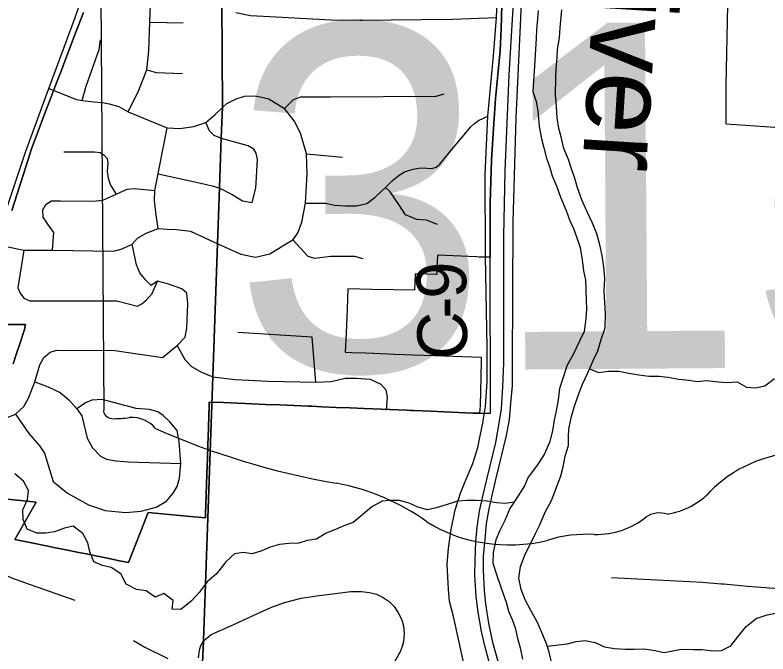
# Model space of a CAD drawing. Extents: x 114604 to 551442, y 316898 to 567001.
# Drawn here: x 192779 to 197319, y 434317 to 438171 of the extents above; entities that cross this region are included whole.
import ezdxf

# ---------------------------------------------------------------- set-up
doc = ezdxf.new("R2010")
doc.units = 0
for name, color, linetype in [('_CIVIL_CONSTRUCTION', 7, 'Continuous'), ('DV_X_County_Line', 7, 'Continuous'), ('GE_P_Alignment_100_Cardinal_Points', 7, 'Continuous'), ('GE_P_Alignment_100_Stations', 7, 'Continuous'), ('GE_P_Alignment_500_Bearings', 7, 'Continuous'), ('GE_P_Alignment_500_Curve_Data', 7, 'Continuous'), ('GE_P_Alignment_500_Distances', 7, 'Continuous'), ('PM_P_Cells', 7, 'Continuous'), ('PM_P_CL_Double_Solid', 7, 'Continuous'), ('RD_P_GR_Rt', 7, 'Continuous')]:
    doc.layers.add(name, color=color, linetype=linetype)

msp = doc.modelspace()

# ---------------------------------------------------------------- linework, layer by layer
at = {"layer": '_CIVIL_CONSTRUCTION'}
for points in [[(195828.1, 438151.5), (195845.6, 438541.9), (195852.3, 438731.8), (195860.5, 438884.8), (195871.9, 439060.9), (195893.5, 439285.7), (195907.5, 439428.3), (195924, 439574.5)], [(195679.5, 434111.5), (195614, 434357.6), (195591.3, 434452.4), (195572, 434568.1), (195558.6, 434663), (195551.8, 434791.5), (195552.3, 434885.3), (195557.3, 434995.4), (195566, 435081.1), (195579.2, 435177.3), (195600.5, 435275.9), (195622.9, 435369.9), (195676.9, 435592.7), (195698.1, 435708.6), (195712.5, 435795.6), (195720.8, 435928.8), (195725.6, 436070.2), (195727, 436836.8), (195733.4, 437229.5), (195758.2, 437811), (195802.5, 438546.7)], [(195691.1, 434271.9), (195660.2, 434386.4), (195635, 434502), (195617.9, 434618.8), (195610.4, 434697.5), (195603.7, 434821.4), (195604.3, 434909.4), (195612.8, 435007.9), (195622.5, 435104.1), (195637, 435191.1), (195656.1, 435273.4), (195680.8, 435376.7), (195741.5, 435635.4), (195759.3, 435730.5), (195769, 435829), (195778.7, 435933.3), (195778.9, 436058.4), (195782, 436922.4), (195801.2, 437550.1), (195828.1, 438151.5)]]:
    msp.add_lwpolyline(points, dxfattribs=at)
at = {"layer": 'DV_X_County_Line'}
for points in [[(195932.9, 438198), (195928.3, 438148), (195923.4, 438081.9), (195920.8, 438029.8), (195918, 437965.7), (195913.1, 437895.6), (195908.2, 437831.6), (195905.5, 437775.5), (195900.7, 437709.4), (195921.9, 437649), (195931.2, 437592.8), (195940, 437498.5), (195953.1, 437424.2), (195966.4, 437369.9), (195983.6, 437307.6), (196002.9, 437251.3), (196018.3, 437201), (196043.5, 437140.5), (196068.7, 437072.1), (196101.7, 436991.5), (196123, 436935.2), (196146.3, 436882.8), (196163.7, 436832.5), (196186.9, 436768.1), (196197.9, 436693.8), (196207.1, 436627.5), (196218.4, 436571.3), (196219.7, 436515.1), (196222.8, 436449), (196224.2, 436396.9), (196221.4, 436338.8), (196210.4, 436262.7), (196179.6, 436199), (196144.6, 436123.3), (196105.7, 436055.6), (196086.9, 435989.7), (196061.9, 435917.9), (196053.1, 435849.8), (196042.2, 435783.8), (196029.5, 435727.9), (196018.6, 435661.9), (196001.7, 435592), (195968.8, 435520.2), (195923.8, 435448.6), (195873, 435383.1), (195850.3, 435331.3), (195809.4, 435263.6), (195762.5, 435194.1), (195731.5, 435122.3), (195700.7, 435056.5), (195678, 435004.7), (195661, 434928.8), (195660.2, 434864.7), (195685.2, 434784.2), (195704.5, 434731.9), (195721.9, 434679.5), (195739.2, 434629.2), (195754.5, 434574.9), (195775.9, 434524.6), (195795.3, 434474.2), (195808.5, 434411.9), (195823.8, 434353.6), (195838.9, 434285.3)], [(196014.7, 434259.1), (195999.6, 434327.4), (195984.2, 434377.7), (195955.1, 434446.2), (195927.8, 434510.7), (195888.7, 434579.3), (195855.5, 434643.8), (195830.3, 434706.3), (195817.1, 434774.6), (195826, 434844.6), (195855, 434918.4), (195891.9, 434988.1), (195914.6, 435039.9), (195941.3, 435091.7), (195976.4, 435175.4), (196013.3, 435243.1), (196044.3, 435320.9), (196069.2, 435390.7), (196083.9, 435444.7), (196096.7, 435510.6), (196115.6, 435574.5), (196116.2, 435624.6), (196118.9, 435674.7), (196133.8, 435748.7), (196150.6, 435804.6), (196173.5, 435876.4), (196200.4, 435944.2), (196233.3, 436012), (196266.3, 436091.7), (196293, 436145.5), (196313.9, 436213.4), (196336.8, 436283.2), (196339.9, 436369.4), (196334.8, 436437.6), (196331.7, 436507.8), (196334.6, 436581.9), (196329.5, 436652.1), (196318.4, 436720.3), (196305.2, 436784.6), (196286, 436851), (196260.8, 436915.4), (196225.7, 436988), (196196.6, 437056.5), (196169.5, 437129), (196156.1, 437179.3), (196133, 437249.7), (196115.6, 437300), (196088.4, 437366.4), (196071.3, 437436.8), (196058, 437487.1), (196046.8, 437551.3), (196043.6, 437619.5), (196038.5, 437689.7), (196039.9, 437793.9), (196042.5, 437844), (196047.4, 437916), (196050.1, 437966.1), (196060.9, 438034.1), (196065.7, 438094.2), (196075.1, 438202.3)]]:
    msp.add_lwpolyline(points, dxfattribs=at)
at = {"layer": 'GE_P_Alignment_100_Cardinal_Points'}
for p, q in [((193592.1, 438128.6), (193791.8, 438124.4)), ((194535.6, 437333.7), (194753.4, 437314.2))]:
    msp.add_line(p, q, dxfattribs=at)
for points in [[(193461.8, 437587.7), (193524.4, 437717.1), (193573.3, 437839.9), (193586.2, 437954.2), (193592.1, 438128.6), (193598.8, 438342.4), (193599.2, 438441), (193615.1, 438490.6), (193655.1, 438522.8), (193705, 438534.6), (193770.1, 438532.7), (193819.2, 438544.6), (193856.2, 438578.9), (193871.8, 438626.9), (193878.9, 438922.8), (193879.9, 438983.4), (193874.7, 439018.7), (193856.8, 439049.5), (193806.4, 439078.9), (193792.7, 439081.5), (193667, 439097.1)], [(197066.2, 437514.4), (197067.7, 437746.8), (197079.1, 438332.1), (197074, 438432.2), (197067.1, 438521.8)], [(193183.3, 437654.6), (193207.2, 437742.6), (193285.3, 437962.8), (193294.1, 438021.1)], [(193573.3, 437839.9), (193629.5, 437824.3), (193787.9, 437818.3)], [(192983.1, 437728.3), (193149.6, 437662.5), (193183.3, 437654.6), (193253.9, 437647), (193307, 437644.3), (193346.9, 437635.4), (193404.2, 437618.4), (193461.8, 437587.7), (193655.3, 437505.9), (193695.4, 437491.2), (193773.4, 437486), (193856, 437499.1), (193929.8, 437522.7), (193984.5, 437570.3), (194030.1, 437612.9), (194056.2, 437637.2), (194111.7, 437666.4), (194162.7, 437681.2), (194228.1, 437684.6), (194308.1, 437665), (194403.8, 437607.9)], [(194403.8, 437607.9), (194458.2, 437662.2), (194502.4, 437677.9), (194681.4, 437677.3), (195317.3, 437681.6), (195366.2, 437695.1)], [(194453.5, 436815.1), (194473.2, 436841.2), (194485.2, 436861.2), (194507.2, 436921.3), (194530.1, 437035.3), (194540.4, 437212.5), (194535.6, 437333.7), (194500.1, 437458.5), (194461.1, 437533.3), (194403.8, 437607.9)], [(194530.1, 437035.3), (194653.3, 437036.2), (194704.3, 437023.8), (194768.8, 437020), (194838.3, 437020.6), (194899.8, 437035.1), (194951, 437072.3), (195012.6, 437131.3), (195055.4, 437172.8), (195094.8, 437205), (195127.8, 437224.4), (195180, 437241.4), (195224.7, 437249.4), (195261.7, 437247.1), (195291.1, 437246), (195319.1, 437252.6), (195340.7, 437271.9), (195423, 437372.1), (195526.8, 437496.7), (195550.8, 437519.8), (195572.4, 437534), (195630.6, 437561.9)], [(194208.7, 437040.7), (194230.2, 437126.5), (194240.5, 437299.8), (194233.4, 437338.2), (194218.8, 437362.2), (194185, 437381.2), (194023.5, 437427.2), (193979.6, 437445.1), (193951.5, 437472.9), (193929.8, 437522.7)], [(197066.2, 437514.4), (197416.3, 437490.7), (197710.8, 437470.8), (198011.8, 437450.4), (198021.2, 437449.8), (198873.8, 437404.4), (198879.9, 437404.1), (198987.9, 437403.4), (199039.9, 437408), (199103.8, 437414.8), (199251.4, 437452.6), (199317.2, 437477.5)], [(193642, 436882.6), (193627.9, 436980.7), (193619.6, 437051.8), (193621.1, 437113.4), (193641, 437212.4), (193648.5, 437245.2), (193695.4, 437491.2)], [(193072.2, 437346.4), (193257.1, 437346.7), (193291.8, 437341.8), (193316.5, 437326.7), (193334, 437305.4), (193338.3, 437276.8), (193333.5, 437226.7), (193341, 437186.9), (193354.6, 437144.2), (193388.4, 437090.6)], [(193641, 437212.4), (193899.9, 437157.8), (193967.3, 437141), (194012.8, 437125.8), (194089, 437087.9), (194150.8, 437049.9), (194208.7, 437040.7)], [(193004, 436752.9), (193012.9, 436858.9), (192975.9, 436908.6), (192948.7, 436952.7), (192946.4, 436996.9), (192963.5, 437027.9), (192998, 437051.2), (193051.9, 437049.7), (193248.2, 437047.3), (193307.8, 437053.5), (193388.4, 437090.6), (193455.6, 437119.9), (193499.8, 437124.1), (193621.1, 437113.4)], [(195327.1, 436907.5), (195260.1, 436933.7), (195200.7, 436936.9), (195133.3, 436966.1), (195092.9, 437027.4), (195040.3, 437104.2), (195012.6, 437131.3)], [(192659.5, 436789.8), (192830.8, 436753.6), (193004, 436752.9), (193371.7, 436746), (193425.4, 436759.8), (193484.9, 436789.1), (193517.4, 436825.9), (193569.1, 436855.2), (193642, 436882.6), (193696, 436879.2), (193751.8, 436877.6), (193836.5, 436866.7), (194000.8, 436790.9), (194139.7, 436728.4), (194228.4, 436709.8), (194314.8, 436729.7), (194408.7, 436788.1), (194453.5, 436815.1)], [(193756.2, 436177.4), (193805.3, 436227.3), (193815.5, 436282.1), (193819.7, 436430.5), (193814, 436494), (193783.8, 436518.5), (193698.8, 436549.7), (193638.6, 436565.2), (193600.4, 436540), (193566.4, 436574), (193530.4, 436616), (193510.4, 436664.1), (193484.9, 436789.1)], [(194453.5, 436815.1), (194544, 436715.9), (194584.5, 436704.7), (194682.5, 436716.9), (194824.9, 436716), (194876.9, 436702.9)], [(192830.8, 436753.6), (192795.6, 436526.2), (192808.7, 436493.7), (192831.4, 436462.2), (192868.3, 436447.1), (193393.3, 436446.8), (193516.3, 436415.7), (193542.4, 436429.7), (193572.4, 436453.8), (193606.5, 436491.9), (193638.6, 436565.2)], [(194593.2, 435955.7), (194571.2, 436228.1), (194122.8, 436255.8)], [(192333.8, 435776.3), (192396.3, 435753.7), (192431.1, 435744.8), (192490.9, 435736.5), (192687.5, 435735.9), (192737.5, 435745.5), (192782.3, 435764.2), (192831, 435809.5), (192860.3, 435859.7), (192898.4, 435958.1), (192928.3, 436061.5), (192951.4, 436105.5), (192990, 436136.4), (193030.8, 436150), (193381.1, 436147.4), (193668.5, 436105.3), (193756.2, 436177.4)], [(193756.2, 436177.4), (193802.7, 436093), (193843.7, 436050.9), (193902.2, 436016), (193972.3, 435988.3), (194105.6, 435973.3), (194305.3, 435962.4), (194593.2, 435955.7), (194685.1, 435959.9), (194769.7, 435979.9), (194836.8, 435980.4), (194919.9, 435973.9), (194985.4, 435944.4), (195013.9, 435909.2), (195023.1, 435865.1), (195016.6, 435787.4)], [(192898.4, 435958.1), (192978.2, 435929), (193050, 435893.8), (193103.4, 435850.2), (193150.8, 435795.4), (193180.7, 435753.8), (193214.1, 435618.1), (193246.1, 435560), (193294.1, 435510), (193330.2, 435492), (193386.2, 435482), (193462.3, 435476), (193778.5, 435466.2)], [(193778.5, 435466.2), (193768.5, 435598.5), (193756.5, 435664.6), (193712.5, 435716.6), (193672.5, 435754.7), (193640.5, 435776.7), (193590.4, 435790.7), (193508.3, 435796.6), (193304.6, 435850.7), (193242.3, 435848.2), (193203.7, 435830.6), (193150.8, 435795.4)], [(192782.3, 435764.2), (192862.8, 435647.3), (192927.7, 435570.2), (192955.6, 435528.5), (193007.9, 435357.5), (193096, 435287.4), (193222.1, 435215.4), (193322.2, 435181.4), (193444.3, 435169.5), (193538.3, 435177.6), (193630.4, 435201.7), (193692.5, 435237.8), (193732.5, 435285.9), (193756.5, 435326), (193770.5, 435378.1), (193778.5, 435466.2)], [(192156.7, 435126.4), (192303.5, 435099.7), (192456.3, 435068.7), (192529.9, 435030.7), (192581.3, 434965.7), (192632.9, 434857.9), (192687.9, 434805), (192763.4, 434773.5), (192870.8, 434736.4), (193140.2, 434641.5)], [(197052.7, 434738.8), (197194.9, 434726.5), (197547, 434700.2), (197937.1, 434665.4), (197997.2, 434668.7), (198065.5, 434681.9), (198148.9, 434704.4), (198157.9, 434706.8), (198203.8, 434715.3), (198290.4, 434731.3), (198414.6, 434735.8), (198570.7, 434727.9), (198638.6, 434715), (198730.3, 434679.8), (198820, 434646.7), (198851.5, 434644.4), (198886, 434641.8), (198956.2, 434651.9), (198976.3, 434654.8), (199068.8, 434687.8), (199576.2, 434890.1), (199672.8, 434927), (199753.2, 434948.1), (199872, 434966.9)], [(196374.5, 434778.5), (196924.8, 434749.8), (197036.9, 434740.1), (197052.7, 434738.8)], [(193884.6, 434293), (193890.5, 434339.8), (193900, 434367.3), (193915.6, 434395.7), (193962.2, 434433), (194080.2, 434486), (194236.7, 434558.7), (194321.9, 434596.8), (194403.9, 434626.6), (194503.8, 434652.3), (194612, 434668.7), (194709.8, 434681.9), (194803.5, 434693), (194867, 434693.4), (194917, 434687.5), (194958.8, 434676.4), (194998.5, 434656.9), (195035.1, 434632.2), (195064.5, 434603.2), (195089.8, 434563.8), (195110.9, 434523.3), (195121.6, 434486.9), (195125, 434440.1), (195121.2, 434391.1), (195113.1, 434361.9), (195100.8, 434328.5), (195040.1, 434221.8)], [(193493.2, 434398.1), (193562.2, 434357), (193699.2, 434289)]]:
    msp.add_lwpolyline(points, dxfattribs=at)
at = {"layer": 'GE_P_Alignment_100_Stations'}
for points in [[(195717.4, 438377.3), (195710.7, 438088.4), (195704.9, 437956), (195676.5, 437667.4), (195661, 437456.9), (195652, 437294), (195643.7, 437039.4), (195644.2, 436719.8), (195644.1, 436709.4), (195578.3, 436711.2), (195564.2, 436711.8), (195325.8, 436721.8), (195324.5, 436681.3), (195322.1, 436605.8), (195263.9, 436607.7), (195191.6, 436610.1), (195186.7, 436510.8), (194932.7, 436516), (194786.4, 436519.1), (194781.1, 436398.3), (194778.8, 436345.4), (194774.8, 436254.3), (194769.7, 436137), (194807.7, 436135.6), (194893.2, 436132.4), (195031.5, 436127.2), (195066, 436125.9), (195177.1, 436121.8), (195307.4, 436116.9), (195588.5, 436106.4), (195587.3, 435964.9), (195586.2, 435922.7), (195584.6, 435880.5), (195584, 435838.3), (195584.4, 435814.9), (195582.2, 435791.5), (195578.7, 435768.3), (195540.2, 435769.9), (195367.2, 435777.4), (195284.1, 435780.9), (195183, 435785.2), (195163, 435786.1), (195141.7, 435787), (195038.9, 435791.4), (194988.4, 435793), (194884.9, 435797.4), (194799.9, 435800.9), (194715.6, 435804.4), (194629.6, 435808), (194567.8, 435810.6), (194545.8, 435811.5), (194460.7, 435815.1), (194375.7, 435818.7), (194290, 435822.3), (194206.2, 435825.8), (194168.7, 435827.3), (194120.7, 435829.3), (194035.6, 435832.9), (193949.7, 435836.5), (193948.9, 435815.5), (193942.6, 435621.4), (193941.4, 435584.9), (193941, 435572.4), (193938.6, 435500.6), (193935.3, 435400.5), (193931.2, 435275.6), (193927.4, 435162.4), (193926.6, 435137.3), (193836.1, 435146.2), (193751.2, 435154.4), (193666.7, 435162.7), (193582.4, 435170.9), (193463.3, 434867.9), (193399.2, 434880.9), (193335.4, 434893.9), (193316.2, 434897.8), (193198.3, 434921.9), (193174, 434926.8), (193075.6, 434946.8), (193022.3, 434957.7), (192976.8, 434967), (192877.6, 434987.2), (192868.5, 434989), (192777.5, 435007.6), (192905.7, 435233.2), (192811.6, 435242.4), (192667.5, 435256.4)], [(192667.5, 435256.4), (192811.6, 435242.4), (192905.7, 435233.2), (192777.5, 435007.6), (192868.5, 434989), (192877.6, 434987.2), (192976.8, 434967), (193022.3, 434957.7), (193075.6, 434946.8), (193174, 434926.8), (193198.3, 434921.9), (193316.2, 434897.8), (193335.4, 434893.9), (193399.2, 434880.9), (193463.3, 434867.9), (193582.4, 435170.9), (193666.7, 435162.7), (193751.2, 435154.4), (193836.1, 435146.2), (193926.6, 435137.3), (193927.4, 435162.4), (193931.2, 435275.6), (193935.3, 435400.5), (193938.6, 435500.6), (193941, 435572.4), (193941.4, 435584.9), (193942.6, 435621.4), (193948.9, 435815.5), (193949.7, 435836.5), (194035.6, 435832.9), (194120.7, 435829.3), (194168.7, 435827.3), (194206.2, 435825.8), (194290, 435822.3), (194375.7, 435818.7), (194460.7, 435815.1), (194545.8, 435811.5), (194567.8, 435810.6), (194629.6, 435808), (194715.6, 435804.4), (194799.9, 435800.9), (194884.9, 435797.4), (194988.4, 435793), (195038.9, 435791.4), (195141.7, 435787), (195163, 435786.1), (195183, 435785.2), (195284.1, 435780.9), (195367.2, 435777.4), (195540.2, 435769.9), (195578.7, 435768.3), (195645.5, 435769.5), (195644, 436705.9), (195644.2, 436718.5), (195643.7, 437038.1), (195652, 437292.6), (195661, 437455.6), (195676.5, 437666.1), (195704.9, 437954.7), (195710.7, 438087.1), (195717.4, 438376)], [(193191, 438187.4), (193141.5, 438057.5), (193112.9, 437982.6), (193084.7, 437908.4), (193056, 437833.2), (193029, 437762), (192996.8, 437677.8), (192947.1, 437546.1), (192930.6, 437502.5), (192878.3, 437363.9), (192858.2, 437300.5), (192828, 437205.5), (192808.1, 437143.1), (192760.2, 436992.7)], [(192760.2, 436992.7), (192808.1, 437143.1), (192828, 437205.5), (192858.2, 437300.5), (192878.3, 437363.9), (192930.6, 437502.5), (192947.1, 437546.1), (192996.8, 437677.8), (193029, 437762), (193056, 437833.2), (193084.7, 437908.4), (193112.9, 437982.6), (193141.5, 438057.5), (193191, 438187.4)], [(192730.7, 436304.6), (192841.3, 436304.4), (192834.8, 436273.1), (192806.8, 436187.1), (192787.8, 436128.5), (192768.1, 436067.8)], [(192768.1, 436067.8), (192787.8, 436128.5), (192806.8, 436187.1), (192834.8, 436273.1), (192841.3, 436304.4), (192730.7, 436304.6)]]:
    msp.add_lwpolyline(points, dxfattribs=at)
at = {"layer": 'GE_P_Alignment_500_Bearings'}
for points in [[(195615.5, 436722.1), (195614.4, 437210), (195630.6, 437561.9), (195664.1, 437924.1), (195682.9, 438155.3), (195687, 438293.3), (195684.7, 438436.2), (195670.9, 438576.6), (195645.2, 438773), (195624.1, 438872.4), (195597.9, 438959.1), (195544.2, 439122.1), (195440.7, 439416.8), (195419, 439505.5), (195404.6, 439599.7), (195397.7, 439700.2), (195409.6, 439837.7)], [(192113.5, 434547.5), (192119, 434622.1), (192131.5, 434799.9), (192149.6, 435053.3), (192156.7, 435126.4), (192165.4, 435191.3), (192178.7, 435263.4), (192195, 435340.2), (192232.8, 435476.8), (192266.7, 435586.8), (192333.8, 435776.3), (192391.6, 435970.8), (192552.5, 436465.3), (192659.5, 436789.8), (192723.4, 436988.4), (192841.4, 437344.7), (192983.1, 437728.3), (193141.9, 438156.8), (193206.7, 438351.9)], [(194110.2, 438186.8), (194198.2, 438168.8), (194353.7, 438160), (194682.5, 438142.9), (194860.8, 438140.3), (194871, 438140.4)], [(194871, 438140.4), (195044.8, 438141.4), (195417, 438145.6), (195682.9, 438155.3)], [(195601.1, 435719.4), (195602.2, 435724.5), (195616.4, 435808.7), (195624.7, 435957.6), (195625.7, 436168.3), (195615.5, 436716.8), (195615.5, 436722.1)], [(195325.5, 433708.6), (195391.4, 433793), (195440.3, 433860.8), (195477.1, 433941.8), (195497.1, 434005.8), (195502.9, 434043.2), (195507.4, 434087.9), (195504.4, 434166.2), (195457, 434387.6), (195422.2, 434542.8), (195399.5, 434635.5), (195392.2, 434705.6), (195384.3, 434858.1), (195393.1, 434952.6), (195405.9, 435058), (195433.3, 435186.4), (195467.6, 435292), (195499.5, 435370.5), (195539.3, 435465.3), (195569.6, 435562.7), (195583.9, 435633), (195601.1, 435719.4)]]:
    msp.add_lwpolyline(points, dxfattribs=at)
at = {"layer": 'GE_P_Alignment_500_Curve_Data'}
msp.add_line((193290.7, 438960.6), (193313.6, 435790.6), dxfattribs=at)
for centre, major_axis, start_param, end_param in [((193373.9, 435784.1), (61, 0.4), 3.00124, 4.508301), ((193380.9, 436108.5), (465.6, 3.4), 4.665946, 4.897461), ((193479.7, 435609), (167.9, 1.2), 0.519207, 1.627899), ((195579, 438472.3), (3998.1, 28.9), 4.195995, 4.488959), ((197574.9, 434931.4), (758.4, 5.5), 1.647645, 2.488433), ((194416.5, 434374.4), (1250.9, 9), 0.823519, 1.323588), ((196609.8, 435507.2), (447.4, 3.2), 4.937069, 5.64225), ((196279, 435376), (422.9, 3.1), 4.691044, 5.507374), ((196663.8, 435071.8), (119.1, 0.9), 1.147584, 2.315152), ((195760.6, 435609.7), (793.8, 5.7), 4.026481, 4.996735), ((196227.2, 434517), (652.2, 4.7), 1.495662, 1.94098)]:
    msp.add_ellipse(centre, major_axis=major_axis, ratio=0.8, start_param=start_param, end_param=end_param, dxfattribs=at)
at = {"layer": 'GE_P_Alignment_500_Distances'}
for points in [[(193781.3, 430659.1), (193877.3, 433356.7), (193908, 434218.2), (193914.4, 434398.6), (193971.1, 435991.1), (193999.7, 436793.8), (194011.6, 437128.7), (194022.3, 437430.1), (194028.9, 437615.8), (194024.7, 438253), (194133, 439726.4), (194144.4, 441195.1), (194180, 441569.9), (194183.2, 441641.9), (194198, 441984.3), (194209.7, 442311.9), (194214.5, 442918.4), (194228.4, 443260.6), (194329.3, 445740)], [(194329.3, 445740), (194228.4, 443260.6), (194214.5, 442918.4), (194209.7, 442311.9), (194198, 441984.3), (194183.2, 441641.9), (194180, 441569.9), (194144.4, 441195.1), (194133, 439726.4), (194024.7, 438253), (194028.9, 437615.8), (194022.3, 437430.1), (194011.6, 437128.7), (193999.7, 436793.8), (193971.1, 435991.1), (193914.4, 434398.6), (193908, 434218.2), (193877.3, 433356.7), (193781.3, 430659.1)]]:
    msp.add_lwpolyline(points, dxfattribs=at)
at = {"layer": 'PM_P_Cells'}
for points in [[(196243.9, 436037.6), (196297.9, 436013.6), (196356, 436023.2), (196420, 436022.7), (196480, 436010.2), (196540, 435999.7), (196600, 435993.3), (196662, 435992.8), (196716, 435986.4), (196782, 435973.8), (196841.9, 435967.4), (196893.9, 435961), (196948, 435966.6), (197020, 435958), (197072, 435953.6), (197132.1, 435959.2), (197189.9, 435926.6), (197243.9, 435922.2), (197300, 435933.8), (197358.3, 435977.5)], [(195788.2, 435232.2), (195736.6, 435223.5), (195682.6, 435227.9), (195624.7, 435238.4), (195558.6, 435242.9), (195504.6, 435243.3), (195446.5, 435237.7), (195378.4, 435216.2), (195318.2, 435198.6), (195266.1, 435187), (195208.2, 435201.4), (195154.3, 435225.9), (195096.3, 435242.4), (195042.3, 435242.8), (194992.3, 435239.2), (194930, 435203.5), (194875.7, 435157.8), (194817.3, 435110.1), (194761.2, 435090.5), (194711, 435066.8), (194654.8, 435045.2), (194596.6, 435009.5), (194540.5, 435001.9), (194490.4, 434984.2), (194432.3, 434982.7), (194374.2, 434977.1), (194318.1, 434961.5), (194265.9, 434937.8), (194207.8, 434920.2), (194153.8, 434928.6), (194101.7, 434921), (194049.4, 434873.3), (193992.9, 434799.5), (193936.6, 434751.8), (193888.1, 434687.9), (193839.8, 434634.1), (193779.4, 434584.4), (193725.4, 434586.9), (193731.7, 434639), (193676, 434681.5), (193623.8, 434659.9), (193570, 434696.4), (193512, 434704.8), (193448.2, 434737.4), (193416.5, 434799.8), (193358.7, 434838.4), (193306.8, 434850.8), (193252.9, 434873.3), (193229.2, 434931.7), (193217.6, 434987.9), (193187.9, 435042.3), (193130.1, 435086.9), (193076, 435075.3), (193015.9, 435053.6), (192963.8, 435046), (192909.7, 435044.4), (192851.8, 435069), (192828.2, 435127.3), (192826.6, 435185.5), (192852.9, 435247.5), (192859.3, 435303.6), (192829.6, 435360), (192777.9, 435402.5)], [(195988.4, 434363.9), (196107.6, 434378.2), (196161.8, 434391.9), (196215.8, 434397.5), (196277.8, 434385), (196333.7, 434360.5), (196393.6, 434350), (196457.6, 434345.5), (196511.7, 434345.1), (196571.7, 434346.6), (196637.7, 434338.1), (196691.7, 434325.7), (196745.8, 434335.3), (196795.9, 434344.9), (196867.9, 434344.4), (196921.9, 434344), (196985.9, 434335.5), (197038, 434337.1), (197094.2, 434364.7), (197136.6, 434420.6), (197187, 434482.4), (197247.3, 434530.1), (197313.5, 434553.6), (197363.6, 434563.3)]]:
    msp.add_lwpolyline(points, dxfattribs=at)

# ---------------------------------------------------------------- texts
at = {"layer": 'GE_P_Alignment_500_Curve_Data'}
msp.add_text('315', height=2088.34, rotation=0.4135, dxfattribs=at).set_placement((194090.2, 436019.8))
at = {"layer": 'PM_P_CL_Double_Solid'}
for s, rotation, p in [('9', 91.0664, (195501.4, 436463.3)), ('-', 91.0527, (195503.7, 436341.2)), ('C', 90.6757, (195506.6, 436094.5))]:
    msp.add_text(s, height=300, rotation=rotation, dxfattribs=at).set_placement(p)
at = {"layer": 'RD_P_GR_Rt'}
msp.add_text('River', height=499.98, rotation=266.4168, dxfattribs=at).set_placement((196297.1, 438802.4))

doc.saveas('drawing.dxf')
